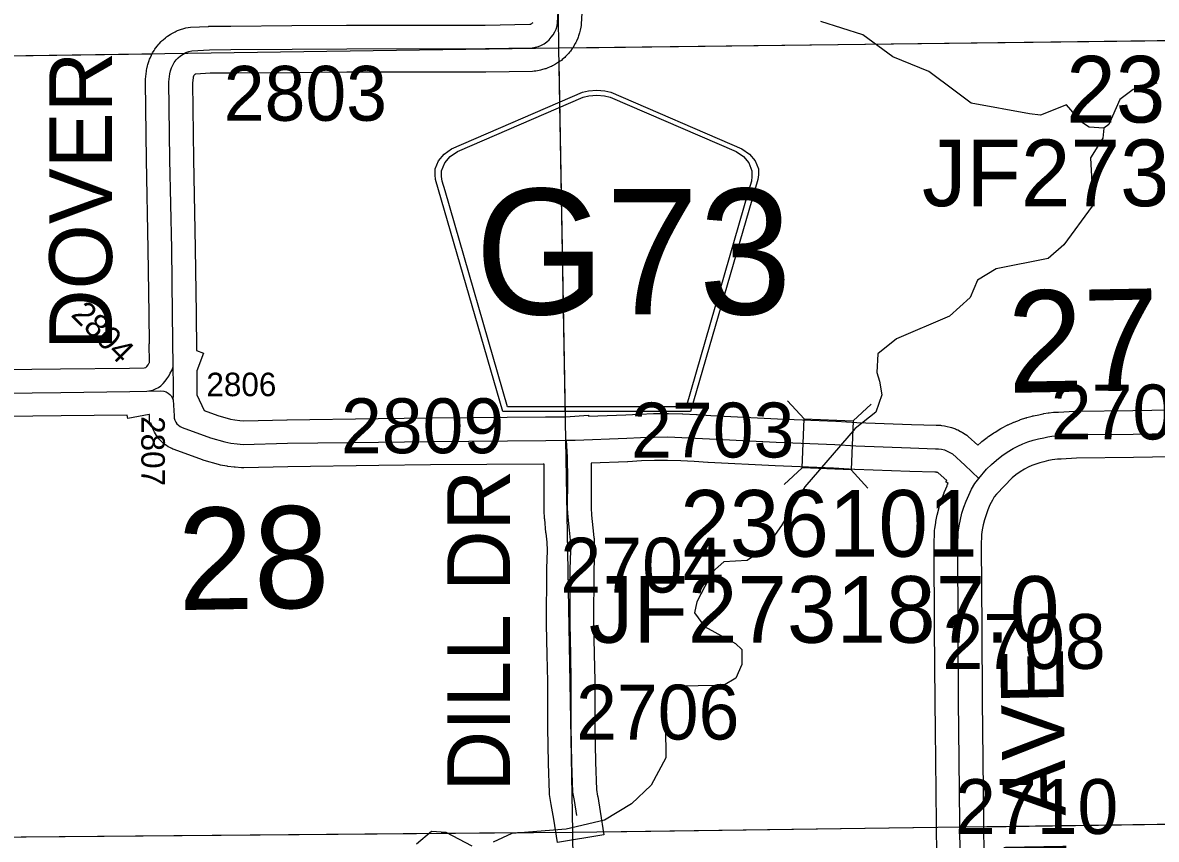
# Model space of a CAD drawing. Extents: x 23.6 to 68.7, y -63 to -29.
# Drawn here: x 35.142 to 36.588, y -56.733 to -55.691 of the extents above; entities that cross this region are included whole.
import ezdxf

# ---------------------------------------------------------------- set-up
doc = ezdxf.new("R2010")
doc.units = 0
for name, color, linetype in [('tdCoHydroRiver', 7, 'Continuous'), ('tdCoSecRdNmbr', 7, 'Continuous'), ('tdCoSecRdTxt', 7, 'Continuous'), ('tdCoSecRteBand', 7, 'Continuous'), ('tdCoSecRteCL', 7, 'Continuous'), ('tdCoSectLine', 7, 'Continuous'), ('tdCoSectLinePart', 7, 'Continuous'), ('tdCoSectNmbr', 7, 'Continuous'), ('tdCoShieldCoRte', 7, 'Continuous'), ('tdCoStrucSec', 7, 'Continuous'), ('tdCoStrucSecCoName', 7, 'Continuous'), ('tdCoStrucSecFHWANum', 7, 'Continuous'), ('tdCoSurfEarth', 7, 'Continuous'), ('tdCoSurfGravel', 7, 'Continuous')]:
    doc.layers.add(name, color=color, linetype=linetype)

msp = doc.modelspace()

# ---------------------------------------------------------------- linework, layer by layer
at = {"layer": 'tdCoHydroRiver'}
for points in [[(36.5213, -55.8258), (36.5024, -55.8243), (36.4929, -55.8181), (36.4737, -55.7962), (36.4407, -55.809), (36.4265, -55.8076), (36.3522, -55.794), (36.3315, -55.7784), (36.2982, -55.7534), (36.2522, -55.7348), (36.2141, -55.7067), (36.1603, -55.6898)], [(36.5888, -55.7684), (36.5588, -55.7765), (36.5416, -55.7893), (36.5276, -55.821), (36.5213, -55.8258)], [(36.5213, -55.8258), (36.5199, -55.8384), (36.5043, -55.8638), (36.5061, -55.8953), (36.5093, -55.9016), (36.5064, -55.9253), (36.4704, -55.9746), (36.4501, -55.9921), (36.3839, -56.0052), (36.3603, -56.0196), (36.351, -56.0418), (36.3244, -56.0657), (36.2567, -56.0947), (36.2332, -56.1138), (36.2318, -56.1375), (36.2351, -56.1485), (36.2383, -56.1659), (36.2306, -56.188), (36.204, -56.2088), (36.1398, -56.2835), (36.1102, -56.3326), (36.09, -56.3612), (36.0664, -56.3772), (36.0364, -56.379), (36.0223, -56.3918), (36.0021, -56.4298), (35.9991, -56.444), (36.0118, -56.4613), (36.0515, -56.4831), (36.0594, -56.4909), (36.0596, -56.5099), (36.0518, -56.5273), (36.0361, -56.5369), (35.9714, -56.5374), (35.9589, -56.5533), (35.9575, -56.5786), (35.9623, -56.5896), (35.9627, -56.629), (35.944, -56.6639), (35.9189, -56.6878), (35.8844, -56.7086), (35.8355, -56.72), (35.7661, -56.7253), (35.7425, -56.7366)], [(35.7157, -56.7415), (35.6824, -56.7244), (35.6635, -56.723), (35.6447, -56.7389)]]:
    msp.add_lwpolyline(points, dxfattribs=at)
at = {"layer": 'tdCoSecRteBand'}
for points in [[(35.8557, -55.6715), (35.8545, -55.693), (35.8544, -55.6949), (35.854, -55.6968), (35.8533, -55.7008), (35.853, -55.7025), (35.8525, -55.704), (35.8513, -55.708), (35.8508, -55.7096), (35.8502, -55.7111), (35.8485, -55.7149), (35.8479, -55.7164), (35.8471, -55.7178), (35.845, -55.7214), (35.8442, -55.7229), (35.8432, -55.7242), (35.8408, -55.7275), (35.8398, -55.7289), (35.8387, -55.7301), (35.836, -55.7331), (35.8348, -55.7344), (35.8336, -55.7355), (35.8305, -55.7382), (35.8293, -55.7393), (35.8279, -55.7402), (35.8245, -55.7426), (35.8232, -55.7435), (35.8217, -55.7443), (35.8181, -55.7463), (35.8166, -55.7471), (35.8151, -55.7477), (35.8113, -55.7493), (35.8097, -55.7499), (35.8081, -55.7503), (35.8042, -55.7515), (35.8026, -55.7519), (35.801, -55.7522), (35.7969, -55.7529), (35.7947, -55.7532), (35.7925, -55.7533), (35.7329, -55.7543), (35.7327, -55.7543), (35.7324, -55.7543), (35.5558, -55.7545), (35.486, -55.755), (35.486, -55.755), (35.486, -55.755), (35.4081, -55.7556), (35.4081, -55.7556), (35.4081, -55.7556), (35.3815, -55.7558), (35.3629, -55.7568), (35.3628, -55.7568), (35.3623, -55.7571), (35.3618, -55.7575), (35.3613, -55.7578), (35.3609, -55.7583), (35.3605, -55.7588), (35.3602, -55.7593), (35.3599, -55.7599), (35.3598, -55.7604), (35.3596, -55.7613), (35.3588, -55.7682), (35.3601, -55.8652), (35.3623, -55.979), (35.3623, -55.979), (35.3623, -55.9791), (35.3635, -56.0622), (35.3635, -56.0623), (35.3635, -56.0624), (35.3639, -56.1094), (35.3727, -56.1127), (35.3642, -56.1354), (35.3645, -56.152), (35.3645, -56.1524), (35.3645, -56.1528), (35.3644, -56.166), (35.3737, -56.1858), (35.3911, -56.1921), (35.4071, -56.1968), (35.4127, -56.1978), (35.419, -56.1987), (35.4245, -56.1991), (35.4791, -56.1978), (35.4793, -56.1978), (35.4795, -56.1978), (35.5957, -56.1962), (35.5957, -56.1962), (35.5957, -56.1962), (35.6618, -56.1954), (35.6619, -56.1954), (35.6619, -56.1954), (35.8092, -56.1942), (35.8346, -56.1938), (35.8638, -56.192), (35.8639, -56.193), (35.9114, -56.1913), (35.9286, -56.1904), (35.929, -56.1904), (35.9293, -56.1904), (35.9468, -56.1898), (35.9471, -56.1898), (35.9475, -56.1898), (35.965, -56.1897), (35.9655, -56.1897), (35.9661, -56.1897), (35.9838, -56.1902), (35.984, -56.1902), (35.9843, -56.1903), (36.0019, -56.1911), (36.0022, -56.1911), (36.0024, -56.1911), (36.0198, -56.1923), (36.1049, -56.1964), (36.1793, -56.1996), (36.1796, -56.1996), (36.1798, -56.1996), (36.2063, -56.2011), (36.2759, -56.2037), (36.3074, -56.2047), (36.3111, -56.2048), (36.3128, -56.2048), (36.3144, -56.205), (36.3182, -56.2056), (36.3198, -56.2058), (36.3214, -56.2062), (36.3252, -56.2071), (36.3268, -56.2075), (36.3283, -56.2081), (36.3319, -56.2094), (36.3335, -56.21), (36.3349, -56.2107), (36.3384, -56.2125), (36.3399, -56.2132), (36.3412, -56.2141), (36.3445, -56.2162), (36.3466, -56.2175), (36.3484, -56.2192), (36.3605, -56.2302)], [(35.0081, -56.135), (35.1906, -56.1328), (35.1906, -56.1328), (35.1906, -56.1328), (35.2784, -56.1318), (35.2973, -56.1314), (35.2987, -56.1311), (35.2991, -56.1309), (35.2999, -56.1305), (35.3004, -56.1299), (35.3005, -56.1298), (35.3006, -56.1296), (35.3021, -56.1278), (35.3028, -56.1268), (35.3037, -56.1251), (35.3039, -56.1246), (35.3035, -56.1008), (35.3038, -56.1007), (35.3035, -56.0629), (35.3023, -55.98), (35.3001, -55.8663), (35.3001, -55.8662), (35.3001, -55.8661), (35.2988, -55.7671), (35.2987, -55.7652), (35.299, -55.7632), (35.3001, -55.753), (35.3003, -55.7516), (35.3006, -55.7502), (35.3014, -55.7463), (35.3018, -55.7447), (35.3023, -55.7431), (35.3035, -55.7394), (35.304, -55.7378), (35.3047, -55.7363), (35.3064, -55.7328), (35.3071, -55.7313), (35.3079, -55.7298), (35.3099, -55.7265), (35.3108, -55.7251), (35.3118, -55.7237), (35.3142, -55.7206), (35.3152, -55.7193), (35.3163, -55.7181), (35.319, -55.7153), (35.3202, -55.7141), (35.3214, -55.713), (35.3244, -55.7105), (35.3257, -55.7094), (35.3271, -55.7085), (35.3303, -55.7063), (35.3317, -55.7054), (35.3332, -55.7046), (35.3367, -55.7028), (35.3381, -55.702), (35.3397, -55.7014), (35.3434, -55.7), (35.3449, -55.6994), (35.3465, -55.699), (35.3503, -55.698), (35.3533, -55.6972), (35.3564, -55.6971), (35.3791, -55.6959), (35.3797, -55.6958), (35.3804, -55.6958), (35.4076, -55.6956), (35.4856, -55.695), (35.5554, -55.6945), (35.5555, -55.6945), (35.5556, -55.6945), (35.7321, -55.6943), (35.7892, -55.6933), (35.7894, -55.6933), (35.7902, -55.6931), (35.7909, -55.6928), (35.7915, -55.6924), (35.7922, -55.692), (35.7927, -55.6915), (35.7932, -55.6909)], [(36.3082, -56.7549), (36.3074, -56.6717), (36.3064, -56.5932), (36.3064, -56.5932), (36.3064, -56.5932), (36.3061, -56.5579), (36.3061, -56.5578), (36.3061, -56.5577), (36.3055, -56.4634), (36.3055, -56.4634), (36.3055, -56.4634), (36.3049, -56.3585), (36.3049, -56.3578), (36.3049, -56.3572), (36.3055, -56.3403), (36.3055, -56.3386), (36.3058, -56.337), (36.307, -56.3288), (36.3071, -56.3281), (36.3072, -56.3273), (36.3088, -56.3192), (36.309, -56.3184), (36.3092, -56.3176), (36.3112, -56.3096), (36.3114, -56.3089), (36.3116, -56.3081), (36.3141, -56.3002), (36.3143, -56.2995), (36.3146, -56.2987), (36.3175, -56.291), (36.3177, -56.2903), (36.318, -56.2895), (36.3213, -56.2819), (36.3216, -56.2812), (36.322, -56.2805), (36.3226, -56.2792), (36.3196, -56.2768), (36.3209, -56.2753), (36.3099, -56.2653), (36.3096, -56.2651), (36.309, -56.2649), (36.3085, -56.2648), (36.3079, -56.2647), (36.3057, -56.2647), (36.3056, -56.2647), (36.3056, -56.2647), (36.274, -56.2637), (36.2739, -56.2637), (36.2738, -56.2637), (36.2038, -56.2611), (36.2035, -56.2611), (36.2031, -56.2611), (36.1765, -56.2595), (36.1022, -56.2564), (36.1021, -56.2564), (36.102, -56.2563), (36.0166, -56.2522), (36.0163, -56.2522), (36.0161, -56.2522), (35.9987, -56.251), (35.9816, -56.2502), (35.9648, -56.2497), (35.9483, -56.2498), (35.9314, -56.2503), (35.9143, -56.2512), (35.914, -56.2512), (35.9138, -56.2512), (35.8672, -56.2529), (35.8674, -56.2739), (35.8674, -56.2741), (35.8674, -56.2743), (35.8672, -56.3099), (35.8679, -56.3194), (35.8694, -56.3354), (35.8709, -56.3478), (35.8711, -56.3492), (35.8711, -56.3506), (35.8715, -56.3638), (35.8715, -56.3647), (35.8715, -56.3657), (35.8707, -56.3891), (35.8705, -56.458), (35.8713, -56.4965), (35.8719, -56.5308), (35.8719, -56.5311), (35.8719, -56.5314), (35.8719, -56.5897), (35.8729, -56.6344), (35.874, -56.6694), (35.8756, -56.6779), (35.8756, -56.6781), (35.8757, -56.6784), (35.8788, -56.6976), (35.8837, -56.7272), (35.8245, -56.7369), (35.8196, -56.7073), (35.8165, -56.6885), (35.8146, -56.6781), (35.8142, -56.6759), (35.8141, -56.6736), (35.8129, -56.6361), (35.8129, -56.636), (35.8129, -56.6358), (35.8119, -56.5907), (35.8119, -56.5903), (35.8119, -56.59), (35.8119, -56.5317), (35.8113, -56.4976), (35.8105, -56.4588), (35.8105, -56.4585), (35.8105, -56.4581), (35.8107, -56.3885), (35.8107, -56.388), (35.8108, -56.3876), (35.8115, -56.3647), (35.8112, -56.3538), (35.8098, -56.3423), (35.8097, -56.3419), (35.8097, -56.3415), (35.8081, -56.3247), (35.8081, -56.3244), (35.808, -56.324), (35.8073, -56.313), (35.8072, -56.3118), (35.8072, -56.3107), (35.8074, -56.2742), (35.8072, -56.2543), (35.8063, -56.2543), (35.8063, -56.2542), (35.6625, -56.2554), (35.5965, -56.2562), (35.4804, -56.2578), (35.4244, -56.2591), (35.4228, -56.2592), (35.4212, -56.259), (35.4133, -56.2584), (35.4125, -56.2583), (35.4118, -56.2582), (35.4039, -56.2572), (35.4032, -56.2571), (35.4024, -56.2569), (35.3947, -56.2555), (35.3932, -56.2552), (35.3918, -56.2548), (35.3735, -56.2495), (35.3725, -56.2492), (35.3716, -56.2488), (35.3353, -56.2356), (35.3338, -56.2351), (35.3324, -56.2344), (35.33, -56.2332), (35.3277, -56.2321), (35.3256, -56.2307), (35.3234, -56.2291), (35.3214, -56.2276), (35.3196, -56.2258), (35.3177, -56.2239), (35.3159, -56.2221), (35.3144, -56.22), (35.3129, -56.2178), (35.3114, -56.2157), (35.3104, -56.2135), (35.3092, -56.211), (35.3081, -56.2087), (35.3074, -56.2063), (35.3067, -56.2037), (35.3062, -56.2021), (35.3039, -56.2021), (35.304, -56.1912), (35.3035, -56.1912), (35.2764, -56.1962), (35.2756, -56.1918), (35.1913, -56.1928), (35.0091, -56.195)], [(36.3605, -56.2302), (36.3646, -56.2266), (36.3653, -56.226), (36.3659, -56.2255), (36.3727, -56.2202), (36.3734, -56.2197), (36.3741, -56.2192), (36.3811, -56.2144), (36.3818, -56.2139), (36.3826, -56.2134), (36.3899, -56.209), (36.3908, -56.2084), (36.3917, -56.208), (36.3979, -56.2048), (36.3986, -56.2044), (36.3993, -56.2041), (36.4056, -56.2012), (36.4064, -56.2009), (36.4071, -56.2006), (36.4136, -56.1981), (36.4143, -56.1978), (36.4151, -56.1975), (36.4217, -56.1953), (36.4225, -56.1951), (36.4232, -56.1949), (36.4299, -56.1931), (36.4307, -56.1929), (36.4315, -56.1927), (36.4382, -56.1913), (36.4433, -56.1902), (36.4441, -56.19), (36.4449, -56.1898), (36.4501, -56.189), (36.4509, -56.1889), (36.4517, -56.1888), (36.4569, -56.1882), (36.4577, -56.1882), (36.4585, -56.1881), (36.4637, -56.1879), (36.4839, -56.1867), (36.4846, -56.1866), (36.4854, -56.1866), (36.5584, -56.186), (36.6786, -56.1839)], [(36.6797, -56.2439), (36.5593, -56.246), (36.5592, -56.246), (36.559, -56.246), (36.4866, -56.2466), (36.467, -56.2478), (36.4669, -56.2478), (36.4668, -56.2478), (36.4624, -56.248), (36.4588, -56.2484), (36.4553, -56.2489), (36.451, -56.2499), (36.4509, -56.2499), (36.4508, -56.2499), (36.4448, -56.2512), (36.4397, -56.2526), (36.4346, -56.2543), (36.4296, -56.2562), (36.4248, -56.2584), (36.4202, -56.2607), (36.4145, -56.2642), (36.4089, -56.2681), (36.4042, -56.2717), (36.4043, -56.2718), (36.3843, -56.2927), (36.3814, -56.2962), (36.3791, -56.3004), (36.3761, -56.3064), (36.3735, -56.3125), (36.3712, -56.3188), (36.3692, -56.3252), (36.3675, -56.3317), (36.3662, -56.3382), (36.3654, -56.344), (36.3649, -56.3587), (36.3655, -56.4631), (36.3661, -56.5573), (36.3664, -56.5925), (36.3674, -56.671), (36.3674, -56.671), (36.3674, -56.6711), (36.3682, -56.7543)]]:
    msp.add_lwpolyline(points, dxfattribs=at)
at = {"layer": 'tdCoSecRteCL'}
for points in [[(35.3341, -56.1302), (35.3335, -56.0626), (35.3323, -55.9795), (35.3301, -55.8657), (35.3288, -55.7667), (35.3299, -55.7564), (35.3308, -55.7526), (35.332, -55.7488), (35.3336, -55.7453), (35.3356, -55.7419), (35.338, -55.7388), (35.3407, -55.7359), (35.3437, -55.7334), (35.347, -55.7312), (35.3505, -55.7294), (35.3542, -55.728), (35.358, -55.727), (35.3806, -55.7258), (35.4079, -55.7256), (35.4858, -55.725), (35.5556, -55.7245), (35.7324, -55.7243), (35.792, -55.7233), (35.796, -55.7226), (35.8, -55.7215), (35.8038, -55.7199), (35.8074, -55.718), (35.8107, -55.7156), (35.8138, -55.7129), (35.8165, -55.7099), (35.819, -55.7066), (35.821, -55.703), (35.8226, -55.6993), (35.8238, -55.6953), (35.8245, -55.6913), (35.8257, -55.6698)], [(35.3005, -56.1613), (35.3083, -56.1598), (35.3118, -56.1581), (35.3154, -56.1564), (35.3184, -56.1543), (35.3215, -56.1515), (35.3238, -56.1486), (35.3262, -56.1457), (35.3286, -56.1421), (35.3305, -56.1385), (35.3323, -56.1347), (35.3341, -56.1302)], [(35.3343, -56.1725), (35.3344, -56.1664), (35.3345, -56.1525), (35.3341, -56.1321), (35.3341, -56.1302)], [(35.0085, -56.165), (35.1909, -56.1628), (35.2789, -56.1618), (35.3004, -56.1613), (35.3007, -56.1613), (35.3181, -56.1608), (35.3223, -56.1613), (35.3252, -56.1619), (35.3279, -56.1636), (35.33, -56.1655), (35.3315, -56.1672), (35.3331, -56.1701), (35.3343, -56.1725)], [(35.3343, -56.1725), (35.3351, -56.1859), (35.3353, -56.1928), (35.3355, -56.1955), (35.3363, -56.1981), (35.3374, -56.2006), (35.339, -56.2028), (35.3409, -56.2047), (35.3431, -56.2063), (35.3455, -56.2074), (35.3818, -56.2207), (35.4002, -56.226), (35.4079, -56.2274), (35.4158, -56.2285), (35.4236, -56.2291), (35.4799, -56.2278), (35.5961, -56.2262), (35.6622, -56.2254), (35.8095, -56.2242), (35.8358, -56.2238)], [(35.8358, -56.2238), (35.847, -56.2236), (35.9127, -56.2213), (35.9302, -56.2203), (35.9477, -56.2198), (35.9652, -56.2197), (35.9828, -56.2202), (36.0005, -56.2211), (36.0181, -56.2222), (36.1035, -56.2264), (36.1781, -56.2295), (36.2049, -56.2311), (36.2749, -56.2337), (36.3065, -56.2347), (36.3103, -56.2348), (36.3142, -56.2353), (36.3179, -56.2362), (36.3215, -56.2376), (36.325, -56.2393), (36.3282, -56.2414), (36.3438, -56.2556), (36.3618, -56.2728)], [(35.8492, -56.7025), (35.8461, -56.6833), (35.8441, -56.6727), (35.8429, -56.6352), (35.8419, -56.59), (35.8419, -56.5314), (35.8413, -56.497), (35.8405, -56.4582), (35.8407, -56.3886), (35.8415, -56.3647), (35.8411, -56.3515), (35.8396, -56.3387), (35.838, -56.3219), (35.8372, -56.3108), (35.8374, -56.2741), (35.8372, -56.2455), (35.8358, -56.2238)], [(36.3618, -56.2728), (36.3718, -56.2608), (36.3779, -56.2548), (36.3843, -56.2492), (36.3911, -56.2439), (36.3982, -56.2391), (36.4055, -56.2346), (36.4117, -56.2314), (36.418, -56.2285), (36.4245, -56.226), (36.4311, -56.2238), (36.4378, -56.222), (36.4446, -56.2206), (36.4497, -56.2195), (36.4548, -56.2186), (36.46, -56.2181), (36.4653, -56.2178), (36.4856, -56.2166), (36.5588, -56.216), (36.6791, -56.2139), (36.7498, -56.2125), (36.8241, -56.2113), (36.8304, -56.2111)], [(36.3382, -56.7546), (36.3374, -56.6714), (36.3364, -56.5929), (36.3361, -56.5575), (36.3355, -56.4632), (36.3349, -56.3583), (36.3355, -56.3413), (36.3366, -56.3331), (36.3383, -56.325), (36.3403, -56.317), (36.3427, -56.3091), (36.3456, -56.3014), (36.3489, -56.2938), (36.3525, -56.2864), (36.3566, -56.2792), (36.3618, -56.2728)]]:
    msp.add_lwpolyline(points, dxfattribs=at)
at = {"layer": 'tdCoSectLine'}
for points in [[(35.8152, -54.7235), (35.8256, -55.7233)], [(35.8256, -55.7233), (36.8228, -55.7112)], [(34.821, -55.7379), (35.8256, -55.7233)], [(35.8256, -55.7233), (35.8436, -56.7239)], [(35.8436, -56.7239), (36.8381, -56.7104)], [(34.8473, -56.7322), (35.8436, -56.7239)], [(35.8436, -56.7239), (35.8551, -57.7251)]]:
    msp.add_lwpolyline(points, dxfattribs=at)
at = {"layer": 'tdCoSectLinePart'}
for points in [[(35.843, -55.7231), (36.793, -55.7116)], [(34.821, -55.7379), (35.3072, -55.7309)], [(35.8259, -55.741), (35.8341, -56.1938)], [(36.3676, -56.7168), (36.8381, -56.7104)], [(34.8473, -56.7322), (35.8221, -56.724)], [(35.8827, -56.7233), (36.3078, -56.7176)]]:
    msp.add_lwpolyline(points, dxfattribs=at)
at = {"layer": 'tdCoShieldCoRte'}
for points in [[(35.7547, -56.1874), (35.6728, -55.9045), (35.6689, -55.8914), (35.6682, -55.8855), (35.6682, -55.8777), (35.6724, -55.8674), (35.6797, -55.8589), (35.6893, -55.8522), (35.8565, -55.7798), (35.8641, -55.7782), (35.8745, -55.7773), (35.8849, -55.7782), (35.8924, -55.7798), (36.0597, -55.8522), (36.0693, -55.8589), (36.0766, -55.8674), (36.0808, -55.8777), (36.0808, -55.8855), (36.0801, -55.8914), (36.0762, -55.9045), (35.9942, -56.1874)], [(35.7606, -56.1811), (35.6809, -55.9058), (35.6771, -55.8932), (35.6764, -55.8875), (35.6764, -55.88), (35.6805, -55.8701), (35.6875, -55.862), (35.6967, -55.8556), (35.8573, -55.7861), (35.8645, -55.7846), (35.8745, -55.7837), (35.8845, -55.7846), (35.8917, -55.7861), (36.0523, -55.8556), (36.0615, -55.862), (36.0685, -55.8701), (36.0725, -55.88), (36.0725, -55.8875), (36.0718, -55.8932), (36.0681, -55.9058), (35.9884, -56.1811)]]:
    msp.add_lwpolyline(points, close=True, dxfattribs=at)
at = {"layer": 'tdCoStrucSec'}
for p, q in [((36.1391, -56.1966), (36.118, -56.1735)), ((36.2017, -56.1992), (36.2247, -56.178)), ((36.1365, -56.2591), (36.1134, -56.2803)), ((36.199, -56.2618), (36.2202, -56.2848))]:
    msp.add_line(p, q, dxfattribs=at)
msp.add_lwpolyline([(36.1391, -56.1966), (36.2017, -56.1992), (36.199, -56.2618), (36.1365, -56.2591)], close=True, dxfattribs=at)
at = {"layer": 'tdCoSurfEarth'}
msp.add_lwpolyline([(35.8492, -56.7025), (35.8461, -56.6833), (35.8441, -56.6727), (35.8429, -56.6352), (35.8419, -56.59), (35.8419, -56.5314), (35.8413, -56.497)], dxfattribs=at)
at = {"layer": 'tdCoSurfGravel'}
for points in [[(35.3341, -56.1321), (35.3341, -56.1302), (35.3335, -56.0626), (35.3323, -55.9795), (35.3301, -55.8657), (35.3288, -55.7667), (35.3299, -55.7564), (35.3308, -55.7526), (35.332, -55.7488), (35.3336, -55.7453), (35.3356, -55.7419), (35.338, -55.7388), (35.3407, -55.7359), (35.3437, -55.7334), (35.347, -55.7312), (35.3505, -55.7294), (35.3542, -55.728), (35.358, -55.727), (35.3806, -55.7258), (35.4079, -55.7256), (35.4858, -55.725), (35.5556, -55.7245), (35.7324, -55.7243), (35.792, -55.7233), (35.796, -55.7226), (35.8, -55.7215), (35.8038, -55.7199), (35.8074, -55.718), (35.8107, -55.7156), (35.8138, -55.7129), (35.8165, -55.7099), (35.819, -55.7066), (35.821, -55.703), (35.8226, -55.6993), (35.8238, -55.6953), (35.8245, -55.6913), (35.8257, -55.6698)], [(35.3005, -56.1613), (35.3083, -56.1598), (35.3118, -56.1581), (35.3154, -56.1564), (35.3184, -56.1543), (35.3215, -56.1515), (35.3238, -56.1486), (35.3262, -56.1457), (35.3286, -56.1421), (35.3305, -56.1385), (35.3323, -56.1347), (35.3341, -56.1302)], [(35.3343, -56.1725), (35.3344, -56.1664), (35.3345, -56.1525), (35.3341, -56.1321)], [(35.0085, -56.165), (35.1909, -56.1628), (35.2789, -56.1618), (35.3004, -56.1613), (35.3007, -56.1613)], [(35.3007, -56.1613), (35.3181, -56.1608), (35.3223, -56.1613), (35.3252, -56.1619), (35.3279, -56.1636), (35.33, -56.1655), (35.3315, -56.1672), (35.3331, -56.1701), (35.3343, -56.1725), (35.3351, -56.1859), (35.3353, -56.1928), (35.3355, -56.1955), (35.3363, -56.1981), (35.3374, -56.2006), (35.339, -56.2028), (35.3409, -56.2047), (35.3431, -56.2063), (35.3455, -56.2074), (35.3818, -56.2207), (35.4002, -56.226), (35.4079, -56.2274), (35.4158, -56.2285), (35.4236, -56.2291), (35.4799, -56.2278), (35.5961, -56.2262), (35.6622, -56.2254), (35.8095, -56.2242), (35.8358, -56.2238), (35.847, -56.2236), (35.9127, -56.2213), (35.9302, -56.2203), (35.9477, -56.2198), (35.9652, -56.2197), (35.9828, -56.2202), (36.0005, -56.2211), (36.0181, -56.2222), (36.1035, -56.2264), (36.1781, -56.2295), (36.2049, -56.2311), (36.2749, -56.2337), (36.3065, -56.2347), (36.3103, -56.2348), (36.3142, -56.2353), (36.3179, -56.2362), (36.3215, -56.2376), (36.325, -56.2393), (36.3282, -56.2414), (36.3438, -56.2556), (36.3618, -56.2728)], [(35.8413, -56.497), (35.8405, -56.4582), (35.8407, -56.3886), (35.8415, -56.3647), (35.8411, -56.3515), (35.8396, -56.3387), (35.838, -56.3219), (35.8372, -56.3108), (35.8374, -56.2741), (35.8372, -56.2455), (35.8358, -56.2238)], [(36.3618, -56.2728), (36.3618, -56.2728), (36.3718, -56.2608), (36.3779, -56.2548), (36.3843, -56.2492), (36.3911, -56.2439), (36.3982, -56.2391), (36.4055, -56.2346), (36.4117, -56.2314), (36.418, -56.2285), (36.4245, -56.226), (36.4311, -56.2238), (36.4378, -56.222), (36.4446, -56.2206), (36.4497, -56.2195), (36.4548, -56.2186), (36.46, -56.2181), (36.4653, -56.2178), (36.4856, -56.2166), (36.5588, -56.216), (36.6791, -56.2139), (36.7498, -56.2125), (36.8241, -56.2113), (36.8304, -56.2111)], [(36.3382, -56.7546), (36.3374, -56.6714), (36.3364, -56.5929), (36.3361, -56.5575), (36.3355, -56.4632), (36.3349, -56.3583), (36.3355, -56.3413), (36.3366, -56.3331), (36.3383, -56.325), (36.3403, -56.317), (36.3427, -56.3091), (36.3456, -56.3014), (36.3489, -56.2938), (36.3525, -56.2864), (36.3566, -56.2792), (36.3618, -56.2728)]]:
    msp.add_lwpolyline(points, dxfattribs=at)

# ---------------------------------------------------------------- texts
at = {"layer": 'tdCoSecRdNmbr'}
for s, height, rotation, p in [('2803', 0.07, 0.0279, (35.3987, -55.8164)), ('2804', 0.03, 315.0271, (35.2025, -56.0647)), ('2806', 0.03, 0.0278, (35.3765, -56.1677)), ('2705', 0.07, 0.0287, (36.4537, -56.2229)), ('2809', 0.07, 0.028, (35.5482, -56.2405)), ('2703', 0.07, 0.0283, (35.9183, -56.2459)), ('2807', 0.03, 270.0264, (35.2935, -56.1931)), ('2704', 0.07, 0.0282, (35.8282, -56.4182)), ('2708', 0.07, 0.0285, (36.3154, -56.5156)), ('2706', 0.07, 0.0282, (35.8482, -56.6057)), ('2710', 0.07, 0.0286, (36.3315, -56.7262))]:
    msp.add_text(s, height=height, rotation=rotation, dxfattribs=at).set_placement(p)
at = {"layer": 'tdCoSecRdTxt'}
for s, rotation, p in [('DOVER', 90, (35.2561, -56.1087)), ('DILL DR', 90, (35.7637, -56.6718)), ('DEAN AVE', 91, (36.4785, -57.0296))]:
    msp.add_text(s, height=0.08, rotation=rotation, dxfattribs=at).set_placement(p)
at = {"layer": 'tdCoSectNmbr'}
for s, rotation, p in [('27', 1.0286, (36.3994, -56.1635)), ('28', 1.0278, (35.341, -56.4406))]:
    msp.add_text(s, height=0.13, rotation=rotation, dxfattribs=at).set_placement(p)
at = {"layer": 'tdCoShieldCoRte'}
msp.add_text('G73', height=0.16, dxfattribs=at).set_placement((35.719, -56.0632))
at = {"layer": 'tdCoStrucSecCoName'}
for s, p in [('JF273179.0', (36.2893, -55.9253)), ('JF273187.0', (35.8644, -56.4822))]:
    msp.add_text(s, height=0.085, dxfattribs=at).set_placement(p)
at = {"layer": 'tdCoStrucSecFHWANum'}
for s, p in [('236080', (36.4733, -55.8186)), ('236101', (35.9809, -56.3724))]:
    msp.add_text(s, height=0.085, dxfattribs=at).set_placement(p)

doc.saveas('drawing.dxf')
